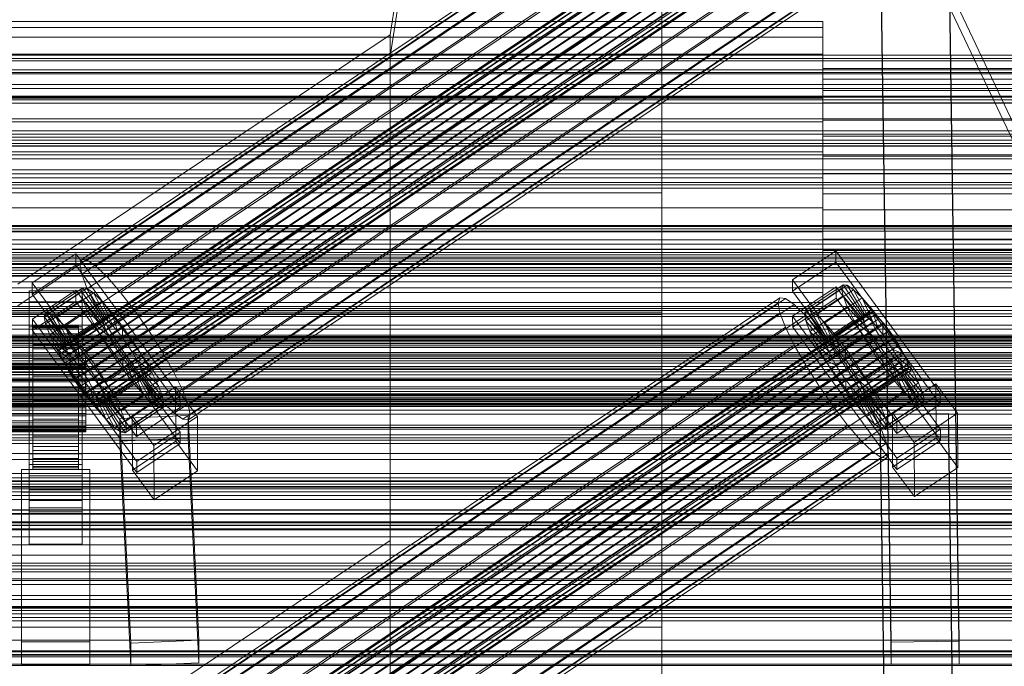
# Model space of a CAD drawing. Header units: millimetres. Extents: x -1970 to 61924, y -58230 to 6847.
# Tile 314 of 656: x 130 to 390, y -32882 to -32712. Entities that reach past the tile are written whole.
import ezdxf

# ---------------------------------------------------------------- set-up
doc = ezdxf.new("R2010")
doc.units = ezdxf.units.MM
for name, color, linetype, lineweight in [('frontal_C01', 7, 'Continuous', 0), ('frontal_C02', 7, 'Continuous', 0), ('frontal_C03', 7, 'Continuous', 0), ('frontal_C03-dry', 7, 'Continuous', 0), ('frontal_tolva', 7, 'Continuous', 0)]:
    doc.layers.add(name, color=color, linetype=linetype, lineweight=lineweight)

msp = doc.modelspace()

# ---------------------------------------------------------------- linework, layer by layer
at = {"layer": 'frontal_C01'}
for p, q in [((-300, -32788.819), (300, -32788.819)), ((300, -32788.819), (300, -32939.804)), ((300, -32788.819), (300, -32812.893)), ((300, -32812.893), (-300, -32812.893)), ((300, -32963.878), (300, -32812.893))]:
    msp.add_line(p, q, dxfattribs=at)
at = {"layer": 'frontal_C02'}
for p, q in [((420.886, -32798.531), (280.886, -32502.621)), ((420.886, -32803.3), (280.886, -32507.39)), ((228.298, -32715.693), (250, -32572.359)), ((250, -32578.09), (228.298, -32721.423)), ((146.872, -32774.936), (331.181, -32651.681)), ((148.32, -32775.094), (332.629, -32651.839)), ((146.383, -32776.219), (330.692, -32652.964)), ((150.629, -32776.681), (334.938, -32653.427)), ((141.045, -32798.899), (354.844, -32655.924)), ((141.218, -32798.445), (355.017, -32655.469)), ((141.224, -32799.833), (355.022, -32656.858)), ((141.731, -32798.501), (355.53, -32655.525)), ((142.549, -32799.063), (356.348, -32656.088)), ((143.617, -32800.094), (357.415, -32657.119)), ((146.887, -32778.855), (331.197, -32655.6)), ((153.641, -32779.59), (337.95, -32656.336)), ((141.742, -32801.183), (355.541, -32658.208)), ((142.565, -32802.857), (356.363, -32659.881)), ((144.861, -32801.523), (358.659, -32658.547)), ((359.995, -32660.277), (146.196, -32803.252)), ((148.35, -32782.664), (332.659, -32659.41)), ((157.152, -32783.623), (341.461, -32660.368)), ((143.635, -32804.74), (357.434, -32661.765)), ((147.533, -32805.165), (361.332, -32662.189)), ((144.881, -32806.705), (358.68, -32663.73)), ((146.218, -32808.617), (360.017, -32665.642)), ((148.779, -32807.129), (362.578, -32664.154)), ((150.672, -32787.387), (334.981, -32664.133)), ((345.231, -32665.249), (160.922, -32788.504)), ((147.554, -32810.347), (361.352, -32667.371)), ((149.85, -32809.013), (363.648, -32666.037)), ((150.672, -32810.686), (364.471, -32667.711)), ((148.798, -32811.776), (362.596, -32668.8)), ((149.865, -32812.806), (363.664, -32669.831)), ((150.683, -32813.369), (364.482, -32670.394)), ((151.191, -32812.036), (364.989, -32669.061)), ((151.196, -32813.425), (364.995, -32670.449)), ((151.369, -32812.97), (365.168, -32669.995)), ((153.694, -32792.703), (338.003, -32669.448)), ((164.693, -32793.901), (349.002, -32670.646)), ((157.211, -32798.248), (341.52, -32674.993)), ((168.21, -32799.446), (352.519, -32676.191)), ((160.982, -32803.645), (345.291, -32680.39)), ((171.232, -32804.761), (355.541, -32681.507)), ((360.514, -32875.867), (357.646, -32682.462)), ((375.644, -32682.219), (378.512, -32875.624)), ((164.752, -32808.526), (349.061, -32685.271)), ((173.554, -32809.485), (357.863, -32686.23)), ((360.514, -32881.829), (357.646, -32688.424)), ((378.512, -32881.585), (375.644, -32688.18)), ((168.263, -32812.558), (352.572, -32689.304)), ((175.016, -32813.294), (359.326, -32690.039)), ((171.275, -32815.468), (355.584, -32692.213)), ((173.584, -32817.055), (357.893, -32693.801)), ((175.032, -32817.213), (359.341, -32693.958)), ((175.521, -32815.93), (359.83, -32692.675)), ((300, -32696.351), (300, -32742.649)), ((342.5, -32712.154), (-342.5, -32712.154)), ((300, -32757.351), (300, -32710.552)), ((342.5, -32713.727), (342.5, -32712.154)), ((342.5, -32712.154), (342.5, -32716.343)), ((342.5, -32713.727), (-342.5, -32713.727)), ((342.5, -32720.822), (342.5, -32713.727)), ((342.5, -32716.343), (-342.5, -32716.343)), ((228.298, -32715.693), (130, -32781.429)), ((228.298, -32849.083), (228.298, -32715.693)), ((228.298, -32715.693), (228.298, -32721.423)), ((342.5, -32716.343), (342.5, -32725.655)), ((342.5, -32720.822), (-342.5, -32720.822)), ((130, -32787.159), (228.298, -32721.423)), ((228.298, -32721.423), (228.298, -32854.814)), ((342.5, -32732.36), (342.5, -32720.822)), ((342.5, -32727.414), (342.5, -32724.603)), ((342.5, -32724.603), (342.5, -32725.659)), ((450.5, -32724.603), (342.5, -32724.603)), ((342.5, -32725.655), (-342.5, -32725.655)), ((342.5, -32725.655), (342.5, -32738.674)), ((342.5, -32725.659), (342.5, -32730.42)), ((450.5, -32725.659), (342.5, -32725.659)), ((342.5, -32733.663), (342.5, -32727.414)), ((450.5, -32727.414), (342.5, -32727.414)), ((342.5, -32730.42), (342.5, -32738.163)), ((450.5, -32730.42), (342.5, -32730.42)), ((342.5, -32732.36), (-342.5, -32732.36)), ((342.5, -32746.583), (342.5, -32732.36)), ((342.5, -32742.4), (342.5, -32733.663)), ((450.5, -32733.663), (342.5, -32733.663)), ((342.5, -32738.163), (342.5, -32747.707)), ((450.5, -32738.163), (342.5, -32738.163)), ((-342.5, -32738.674), (342.5, -32738.674)), ((342.5, -32738.674), (342.5, -32753.417)), ((300, -32742.649), (-300, -32742.649)), ((300, -32742.649), (300, -32789.448)), ((342.5, -32752.293), (342.5, -32742.4)), ((342.5, -32742.4), (450.5, -32742.4)), ((342.5, -32746.583), (-342.5, -32746.583)), ((342.5, -32761.326), (342.5, -32746.583)), ((342.5, -32747.707), (342.5, -32757.6)), ((450.5, -32747.707), (342.5, -32747.707)), ((342.5, -32753.417), (-342.5, -32753.417)), ((342.5, -32761.837), (342.5, -32752.293)), ((450.5, -32752.293), (342.5, -32752.293)), ((342.5, -32753.417), (342.5, -32767.64)), ((300, -32757.351), (-300, -32757.351)), ((300, -32803.649), (300, -32757.351)), ((342.5, -32757.6), (342.5, -32766.337)), ((450.5, -32757.6), (342.5, -32757.6)), ((342.5, -32761.326), (-342.5, -32761.326)), ((342.5, -32774.345), (342.5, -32761.326)), ((342.5, -32769.58), (342.5, -32761.837)), ((450.5, -32761.837), (342.5, -32761.837)), ((342.5, -32766.337), (342.5, -32772.586)), ((450.5, -32766.337), (342.5, -32766.337)), ((342.5, -32767.64), (-342.5, -32767.64)), ((342.5, -32767.64), (342.5, -32779.178)), ((342.5, -32774.341), (342.5, -32769.58)), ((450.5, -32769.58), (342.5, -32769.58)), ((342.5, -32774.345), (-342.5, -32774.345)), ((133.809, -32781.148), (145.277, -32773.479)), ((145.277, -32773.479), (145.289, -32776.46)), ((145.277, -32773.479), (172.809, -32811.002)), ((146.383, -32776.219), (146.872, -32774.936)), ((146.872, -32774.936), (148.32, -32775.094)), ((334.501, -32780.328), (345.969, -32772.659)), ((342.5, -32772.586), (342.5, -32775.397)), ((450.5, -32772.586), (342.5, -32772.586)), ((342.5, -32775.397), (342.5, -32774.341)), ((450.5, -32774.341), (342.5, -32774.341)), ((342.5, -32783.657), (342.5, -32774.345)), ((345.969, -32772.659), (345.981, -32775.64)), ((345.969, -32772.659), (373.501, -32810.181)), ((145.289, -32776.46), (133.821, -32784.129)), ((172.821, -32813.982), (145.289, -32776.46)), ((146.887, -32778.855), (146.383, -32776.219)), ((148.32, -32775.094), (150.629, -32776.681)), ((150.629, -32776.681), (153.641, -32779.59)), ((345.981, -32775.64), (334.513, -32783.309)), ((450.5, -32775.397), (342.5, -32775.397)), ((373.513, -32813.162), (345.981, -32775.64)), ((342.5, -32779.178), (-342.5, -32779.178)), ((148.35, -32782.664), (146.887, -32778.855)), ((153.641, -32779.59), (157.152, -32783.623)), ((342.5, -32779.178), (342.5, -32786.273)), ((133.821, -32784.129), (133.809, -32781.148)), ((161.341, -32818.671), (133.809, -32781.148)), ((137.313, -32789.027), (147.143, -32782.453)), ((138.396, -32789.145), (148.226, -32782.571)), ((147.143, -32782.453), (146.777, -32783.413)), ((148.226, -32782.571), (147.143, -32782.453)), ((147.143, -32782.453), (152.686, -32790.776)), ((149.953, -32783.759), (148.226, -32782.571)), ((148.226, -32782.571), (153.199, -32790.831)), ((150.672, -32787.387), (148.35, -32782.664)), ((334.513, -32783.309), (334.501, -32780.328)), ((362.033, -32817.851), (334.501, -32780.328)), ((334.539, -32789.866), (346.008, -32782.197)), ((337.64, -32789.166), (347.47, -32782.593)), ((338.005, -32788.207), (347.835, -32781.633)), ((339.088, -32788.325), (348.918, -32781.751)), ((346.008, -32782.197), (346.02, -32785.177)), ((346.008, -32782.197), (373.539, -32819.719)), ((347.835, -32781.633), (347.47, -32782.593)), ((347.47, -32782.593), (353.205, -32790.41)), ((347.47, -32782.593), (347.847, -32784.565)), ((348.918, -32781.751), (347.835, -32781.633)), ((347.835, -32781.633), (353.378, -32789.955)), ((350.645, -32782.939), (348.918, -32781.751)), ((348.918, -32781.751), (353.892, -32790.011)), ((342.5, -32783.657), (-342.5, -32783.657)), ((133, -32786.171), (133, -32783.191)), ((133, -32783.191), (147, -32783.191)), ((133, -32829.009), (133, -32783.191)), ((133.821, -32784.129), (161.353, -32821.651)), ((133.847, -32790.686), (145.315, -32783.017)), ((136.948, -32789.987), (146.777, -32783.413)), ((140.123, -32790.332), (149.953, -32783.759)), ((145.315, -32783.017), (145.327, -32785.997)), ((145.315, -32783.017), (172.847, -32820.539)), ((146.777, -32783.413), (152.513, -32791.23)), ((146.777, -32783.413), (147.155, -32785.385)), ((146.872, -32908.326), (331.181, -32785.072)), ((147, -32783.191), (147, -32786.171)), ((147, -32783.191), (147, -32829.009)), ((148.32, -32908.484), (332.629, -32785.229)), ((152.207, -32785.935), (149.953, -32783.759)), ((149.953, -32783.759), (154.017, -32791.394)), ((157.152, -32783.623), (160.922, -32788.504)), ((331.181, -32785.072), (330.692, -32786.355)), ((332.629, -32785.229), (331.181, -32785.072)), ((334.938, -32786.817), (332.629, -32785.229)), ((334.513, -32783.309), (362.045, -32820.831)), ((346.02, -32785.177), (334.551, -32792.846)), ((338.017, -32791.138), (347.847, -32784.565)), ((340.816, -32789.512), (350.645, -32782.939)), ((342.5, -32787.846), (342.5, -32783.657)), ((343.069, -32791.688), (352.899, -32785.115)), ((373.551, -32822.7), (346.02, -32785.177)), ((347.847, -32784.565), (353.384, -32791.344)), ((347.847, -32784.565), (348.941, -32787.414)), ((352.899, -32785.115), (350.645, -32782.939)), ((350.645, -32782.939), (354.71, -32790.574)), ((355.525, -32788.131), (352.899, -32785.115)), ((352.899, -32785.115), (355.777, -32791.605)), ((342.5, -32786.273), (-342.5, -32786.273)), ((342.5, -32787.846), (-342.5, -32787.846)), ((147, -32786.171), (133, -32786.171)), ((133, -32786.171), (133, -32831.99)), ((145.327, -32785.997), (133.859, -32793.667)), ((137.325, -32791.958), (147.155, -32785.385)), ((142.377, -32792.509), (152.207, -32785.935)), ((172.859, -32823.52), (145.327, -32785.997)), ((146.383, -32909.609), (330.692, -32786.355)), ((147, -32831.99), (147, -32786.171)), ((147.155, -32785.385), (152.692, -32792.164)), ((147.155, -32785.385), (148.249, -32788.234)), ((150.629, -32910.072), (334.938, -32786.817)), ((153.694, -32792.703), (150.672, -32787.387)), ((154.833, -32788.951), (152.207, -32785.935)), ((152.207, -32785.935), (155.085, -32792.425)), ((330.692, -32786.355), (331.197, -32788.99)), ((337.95, -32789.726), (334.938, -32786.817)), ((339.111, -32793.988), (348.941, -32787.414)), ((342.5, -32786.273), (342.5, -32787.846)), ((348.941, -32787.414), (353.902, -32792.694)), ((348.941, -32787.414), (350.678, -32790.947)), ((300, -32789.448), (-300, -32789.448)), ((136.948, -32789.987), (137.313, -32789.027)), ((142.683, -32797.804), (136.948, -32789.987)), ((137.325, -32791.958), (136.948, -32789.987)), ((142.856, -32797.349), (137.313, -32789.027)), ((137.313, -32789.027), (138.396, -32789.145)), ((143.369, -32797.405), (138.396, -32789.145)), ((138.396, -32789.145), (140.123, -32790.332)), ((138.419, -32794.808), (148.249, -32788.234)), ((144.188, -32797.968), (140.123, -32790.332)), ((140.123, -32790.332), (142.377, -32792.509)), ((141.045, -32932.29), (354.844, -32789.314)), ((141.218, -32931.835), (355.017, -32788.86)), ((141.224, -32933.224), (355.022, -32790.248)), ((141.731, -32931.891), (355.53, -32788.916)), ((142.549, -32932.453), (356.348, -32789.478)), ((143.617, -32933.484), (357.415, -32790.509)), ((145.003, -32795.525), (154.833, -32788.951)), ((146.887, -32912.245), (331.197, -32788.99)), ((148.249, -32788.234), (153.21, -32793.514)), ((148.249, -32788.234), (149.985, -32791.768)), ((153.641, -32912.981), (337.95, -32789.726)), ((157.653, -32792.603), (154.833, -32788.951)), ((154.833, -32788.951), (156.329, -32793.854)), ((160.922, -32788.504), (164.693, -32793.901)), ((300, -32789.448), (300, -32833.559)), ((331.197, -32788.99), (332.659, -32792.8)), ((334.551, -32792.846), (334.539, -32789.866)), ((362.071, -32827.388), (334.539, -32789.866)), ((337.64, -32789.166), (338.005, -32788.207)), ((343.376, -32796.984), (337.64, -32789.166)), ((338.017, -32791.138), (337.64, -32789.166)), ((341.461, -32793.759), (337.95, -32789.726)), ((343.549, -32796.529), (338.005, -32788.207)), ((338.005, -32788.207), (339.088, -32788.325)), ((344.062, -32796.585), (339.088, -32788.325)), ((339.088, -32788.325), (340.816, -32789.512)), ((344.88, -32797.147), (340.816, -32789.512)), ((340.816, -32789.512), (343.069, -32791.688)), ((353.205, -32790.41), (343.376, -32796.984)), ((353.378, -32789.955), (343.549, -32796.529)), ((353.892, -32790.011), (344.062, -32796.585)), ((345.695, -32794.705), (355.525, -32788.131)), ((353.205, -32790.41), (353.378, -32789.955)), ((353.384, -32791.344), (353.205, -32790.41)), ((353.378, -32789.955), (353.892, -32790.011)), ((353.892, -32790.011), (354.71, -32790.574)), ((355.017, -32788.86), (354.844, -32789.314)), ((354.844, -32789.314), (355.022, -32790.248)), ((355.53, -32788.916), (355.017, -32788.86)), ((355.022, -32790.248), (355.541, -32791.598)), ((358.345, -32791.782), (355.525, -32788.131)), ((355.525, -32788.131), (357.021, -32793.033)), ((356.348, -32789.478), (355.53, -32788.916)), ((357.415, -32790.509), (356.348, -32789.478)), ((358.659, -32791.938), (357.415, -32790.509)), ((133, -32795.709), (133, -32792.729)), ((133, -32792.729), (147, -32792.729)), ((133, -32838.547), (133, -32792.729)), ((133.859, -32793.667), (133.847, -32790.686)), ((161.379, -32828.208), (133.847, -32790.686)), ((134, -32802.412), (134, -32792.42)), ((134, -32792.42), (134, -32792.866)), ((134, -32792.42), (146, -32792.42)), ((134, -32793.268), (134, -32792.42)), ((134, -32802.623), (134, -32792.866)), ((134, -32792.866), (134, -32794.576)), ((134, -32792.866), (146, -32792.866)), ((142.862, -32798.738), (137.325, -32791.958)), ((138.419, -32794.808), (137.325, -32791.958)), ((140.156, -32798.341), (149.985, -32791.768)), ((141.742, -32934.573), (355.541, -32791.598)), ((145.255, -32798.998), (142.377, -32792.509)), ((142.377, -32792.509), (145.003, -32795.525)), ((152.513, -32791.23), (142.683, -32797.804)), ((152.686, -32790.776), (142.856, -32797.349)), ((152.692, -32792.164), (142.862, -32798.738)), ((153.199, -32790.831), (143.369, -32797.405)), ((154.017, -32791.394), (144.188, -32797.968)), ((144.861, -32934.913), (358.659, -32791.938)), ((155.085, -32792.425), (145.255, -32798.998)), ((146, -32792.866), (146, -32792.42)), ((146, -32792.42), (146, -32802.412)), ((146, -32792.42), (146, -32793.268)), ((146, -32794.576), (146, -32792.866)), ((146, -32792.866), (146, -32802.623)), ((147, -32792.729), (147, -32795.709)), ((147, -32792.729), (147, -32838.547)), ((157.653, -32792.603), (147.823, -32799.176)), ((148.35, -32916.055), (332.659, -32792.8)), ((149.985, -32791.768), (154.033, -32795.188)), ((149.985, -32791.768), (152.246, -32795.744)), ((152.513, -32791.23), (152.686, -32790.776)), ((152.692, -32792.164), (152.513, -32791.23)), ((152.686, -32790.776), (153.199, -32790.831)), ((153.21, -32793.514), (152.692, -32792.164)), ((153.199, -32790.831), (154.017, -32791.394)), ((157.211, -32798.248), (153.694, -32792.703)), ((154.017, -32791.394), (155.085, -32792.425)), ((155.085, -32792.425), (156.329, -32793.854)), ((157.665, -32795.583), (157.653, -32792.603)), ((160.474, -32796.64), (157.653, -32792.603)), ((332.659, -32792.8), (334.981, -32797.523)), ((334.551, -32792.846), (362.083, -32830.369)), ((343.554, -32797.918), (338.017, -32791.138)), ((339.111, -32793.988), (338.017, -32791.138)), ((340.848, -32797.521), (350.678, -32790.947)), ((345.947, -32798.178), (343.069, -32791.688)), ((343.069, -32791.688), (345.695, -32794.705)), ((353.384, -32791.344), (343.554, -32797.918)), ((353.902, -32792.694), (344.073, -32799.267)), ((354.71, -32790.574), (344.88, -32797.147)), ((355.777, -32791.605), (345.947, -32798.178)), ((357.021, -32793.033), (347.191, -32799.607)), ((358.345, -32791.782), (348.515, -32798.356)), ((350.678, -32790.947), (354.725, -32794.367)), ((350.678, -32790.947), (352.938, -32794.923)), ((353.902, -32792.694), (353.384, -32791.344)), ((354.725, -32794.367), (353.902, -32792.694)), ((354.71, -32790.574), (355.777, -32791.605)), ((355.541, -32791.598), (356.363, -32793.272)), ((355.777, -32791.605), (357.021, -32793.033)), ((357.021, -32793.033), (358.357, -32794.763)), ((358.357, -32794.763), (358.345, -32791.782)), ((361.166, -32795.82), (358.345, -32791.782)), ((359.995, -32793.667), (358.659, -32791.938)), ((147, -32795.709), (133, -32795.709)), ((133, -32795.709), (133, -32841.527)), ((133.859, -32793.667), (161.391, -32831.189)), ((134, -32802.814), (134, -32793.268)), ((134, -32793.268), (146, -32793.268)), ((134, -32795.352), (134, -32793.268)), ((134, -32803.433), (134, -32794.576)), ((134, -32794.576), (134, -32797.432)), ((134, -32794.576), (146, -32794.576)), ((134, -32803.801), (134, -32795.352)), ((134, -32795.352), (146, -32795.352)), ((134, -32798.529), (134, -32795.352)), ((143.38, -32800.088), (138.419, -32794.808)), ((140.156, -32798.341), (138.419, -32794.808)), ((142.416, -32802.317), (152.246, -32795.744)), ((142.565, -32936.247), (356.363, -32793.272)), ((153.21, -32793.514), (143.38, -32800.088)), ((143.635, -32938.13), (357.434, -32795.155)), ((154.033, -32795.188), (144.203, -32801.761)), ((146.499, -32800.427), (145.003, -32795.525)), ((145.003, -32795.525), (147.823, -32799.176)), ((146, -32793.268), (146, -32802.814)), ((146, -32793.268), (146, -32795.352)), ((146, -32797.432), (146, -32794.576)), ((146, -32794.576), (146, -32803.433)), ((146, -32795.352), (146, -32803.801)), ((146, -32795.352), (146, -32798.529)), ((359.995, -32793.667), (146.196, -32936.643)), ((156.329, -32793.854), (146.499, -32800.427)), ((147, -32841.527), (147, -32795.709)), ((147.533, -32938.555), (361.332, -32795.58)), ((147.835, -32802.157), (157.665, -32795.583)), ((152.246, -32795.744), (155.103, -32797.071)), ((152.246, -32795.744), (154.877, -32799.891)), ((154.033, -32795.188), (153.21, -32793.514)), ((155.103, -32797.071), (154.033, -32795.188)), ((156.329, -32793.854), (157.665, -32795.583)), ((157.152, -32917.013), (341.461, -32793.759)), ((157.665, -32795.583), (159.001, -32797.495)), ((164.693, -32793.901), (168.21, -32799.446)), ((344.073, -32799.267), (339.111, -32793.988)), ((340.848, -32797.521), (339.111, -32793.988)), ((345.231, -32798.64), (341.461, -32793.759)), ((343.108, -32801.497), (352.938, -32794.923)), ((354.725, -32794.367), (344.895, -32800.941)), ((347.191, -32799.607), (345.695, -32794.705)), ((345.695, -32794.705), (348.515, -32798.356)), ((348.527, -32801.337), (358.357, -32794.763)), ((352.938, -32794.923), (355.796, -32796.251)), ((352.938, -32794.923), (355.569, -32799.071)), ((355.796, -32796.251), (354.725, -32794.367)), ((356.363, -32793.272), (357.434, -32795.155)), ((357.434, -32795.155), (358.68, -32797.12)), ((358.357, -32794.763), (359.693, -32796.675)), ((361.332, -32795.58), (359.995, -32793.667)), ((362.578, -32797.544), (361.332, -32795.58)), ((134, -32804.786), (134, -32797.432)), ((134, -32797.432), (134, -32801.241)), ((134, -32797.432), (146, -32797.432)), ((144.203, -32801.761), (140.156, -32798.341)), ((142.416, -32802.317), (140.156, -32798.341)), ((142.856, -32797.349), (142.683, -32797.804)), ((142.683, -32797.804), (142.862, -32798.738)), ((143.369, -32797.405), (142.856, -32797.349)), ((144.188, -32797.968), (143.369, -32797.405)), ((145.255, -32798.998), (144.188, -32797.968)), ((144.881, -32940.095), (358.68, -32797.12)), ((155.103, -32797.071), (145.274, -32803.645)), ((146, -32801.241), (146, -32797.432)), ((146, -32797.432), (146, -32804.786)), ((148.779, -32940.52), (362.578, -32797.544)), ((159.001, -32797.495), (149.171, -32804.069)), ((150.644, -32803.213), (160.474, -32796.64)), ((150.672, -32920.778), (334.981, -32797.523)), ((156.35, -32799.036), (155.103, -32797.071)), ((160.982, -32803.645), (157.211, -32798.248)), ((160.474, -32796.64), (159.001, -32797.495)), ((159.001, -32797.495), (160.247, -32799.46)), ((163.105, -32800.788), (160.474, -32796.64)), ((334.981, -32797.523), (338.003, -32802.839)), ((344.895, -32800.941), (340.848, -32797.521)), ((343.108, -32801.497), (340.848, -32797.521)), ((343.549, -32796.529), (343.376, -32796.984)), ((343.376, -32796.984), (343.554, -32797.918)), ((344.062, -32796.585), (343.549, -32796.529)), ((343.554, -32797.918), (344.073, -32799.267)), ((344.88, -32797.147), (344.062, -32796.585)), ((345.947, -32798.178), (344.88, -32797.147)), ((347.191, -32799.607), (345.947, -32798.178)), ((355.796, -32796.251), (345.966, -32802.824)), ((357.042, -32798.216), (347.212, -32804.789)), ((348.515, -32798.356), (348.527, -32801.337)), ((348.515, -32798.356), (351.336, -32802.393)), ((359.693, -32796.675), (349.863, -32803.249)), ((351.336, -32802.393), (361.166, -32795.82)), ((355.569, -32799.071), (357.042, -32798.216)), ((357.042, -32798.216), (355.796, -32796.251)), ((358.378, -32800.128), (357.042, -32798.216)), ((358.68, -32797.12), (360.017, -32799.032)), ((361.166, -32795.82), (359.693, -32796.675)), ((359.693, -32796.675), (360.939, -32798.64)), ((363.797, -32799.967), (361.166, -32795.82)), ((363.648, -32799.428), (362.578, -32797.544)), ((134, -32805.306), (134, -32798.529)), ((134, -32798.529), (146, -32798.529)), ((134, -32802.585), (134, -32798.529)), ((141.045, -32798.899), (141.218, -32798.445)), ((141.224, -32799.833), (141.045, -32798.899)), ((141.218, -32798.445), (141.731, -32798.501)), ((141.742, -32801.183), (141.224, -32799.833)), ((141.731, -32798.501), (142.549, -32799.063)), ((142.549, -32799.063), (143.617, -32800.094)), ((142.862, -32798.738), (143.38, -32800.088)), ((143.38, -32800.088), (144.203, -32801.761)), ((143.617, -32800.094), (144.861, -32801.523)), ((145.047, -32806.465), (154.877, -32799.891)), ((146.499, -32800.427), (145.255, -32798.998)), ((146, -32798.529), (146, -32805.306)), ((146, -32798.529), (146, -32802.585)), ((146.218, -32942.008), (360.017, -32799.032)), ((147.835, -32802.157), (146.499, -32800.427)), ((156.35, -32799.036), (146.52, -32805.609)), ((147.554, -32943.737), (361.352, -32800.762)), ((147.823, -32799.176), (147.835, -32802.157)), ((147.823, -32799.176), (150.644, -32803.213)), ((157.686, -32800.948), (147.856, -32807.522)), ((149.85, -32942.403), (363.648, -32799.428)), ((160.247, -32799.46), (150.417, -32806.034)), ((153.275, -32807.361), (163.105, -32800.788)), ((154.877, -32799.891), (156.35, -32799.036)), ((154.877, -32799.891), (157.698, -32803.929)), ((157.686, -32800.948), (156.35, -32799.036)), ((157.698, -32803.929), (157.686, -32800.948)), ((159.022, -32802.678), (157.686, -32800.948)), ((163.105, -32800.788), (160.247, -32799.46)), ((160.247, -32799.46), (161.318, -32801.344)), ((345.231, -32798.64), (160.922, -32921.894)), ((165.365, -32804.764), (163.105, -32800.788)), ((168.21, -32799.446), (171.232, -32804.761)), ((344.073, -32799.267), (344.895, -32800.941)), ((344.895, -32800.941), (345.966, -32802.824)), ((349.002, -32804.037), (345.231, -32798.64)), ((345.739, -32805.645), (355.569, -32799.071)), ((348.527, -32801.337), (347.191, -32799.607)), ((358.378, -32800.128), (348.548, -32806.701)), ((360.939, -32798.64), (351.109, -32805.214)), ((362.01, -32800.523), (352.18, -32807.097)), ((353.967, -32806.541), (363.797, -32799.967)), ((355.569, -32799.071), (358.39, -32803.108)), ((358.39, -32803.108), (358.378, -32800.128)), ((359.714, -32801.857), (358.378, -32800.128)), ((360.017, -32799.032), (361.352, -32800.762)), ((363.797, -32799.967), (360.939, -32798.64)), ((360.939, -32798.64), (362.01, -32800.523)), ((361.352, -32800.762), (362.596, -32802.191)), ((366.057, -32803.943), (362.01, -32800.523)), ((362.01, -32800.523), (362.833, -32802.197)), ((364.471, -32801.101), (363.648, -32799.428)), ((366.057, -32803.943), (363.797, -32799.967)), ((-148, -32802.412), (148, -32802.412)), ((-148, -32802.623), (148, -32802.623)), ((-148, -32802.814), (148, -32802.814)), ((-148, -32803.433), (148, -32803.433)), ((134, -32806.59), (134, -32801.241)), ((134, -32801.241), (134, -32805.742)), ((134, -32801.241), (146, -32801.241)), ((134, -32802.623), (134, -32802.412)), ((146, -32802.412), (134, -32802.412)), ((134, -32802.412), (134, -32802.814)), ((134, -32807.227), (134, -32802.585)), ((134, -32802.585), (146, -32802.585)), ((134, -32807.241), (134, -32802.585)), ((134, -32803.433), (134, -32802.623)), ((146, -32802.623), (134, -32802.623)), ((146, -32802.814), (134, -32802.814)), ((134, -32802.814), (134, -32803.801)), ((134, -32804.786), (134, -32803.433)), ((146, -32803.433), (134, -32803.433)), ((142.565, -32802.857), (141.742, -32801.183)), ((145.274, -32803.645), (142.416, -32802.317)), ((145.047, -32806.465), (142.416, -32802.317)), ((143.635, -32804.74), (142.565, -32802.857)), ((144.203, -32801.761), (145.274, -32803.645)), ((144.861, -32801.523), (146.196, -32803.252)), ((146, -32805.742), (146, -32801.241)), ((146, -32801.241), (146, -32806.59)), ((146, -32802.412), (146, -32802.623)), ((146, -32802.814), (146, -32802.412)), ((146, -32802.585), (146, -32807.227)), ((146, -32802.585), (146, -32807.241)), ((146, -32802.623), (146, -32803.433)), ((146, -32803.801), (146, -32802.814)), ((146, -32803.433), (146, -32804.786)), ((146.196, -32803.252), (147.533, -32805.165)), ((149.171, -32804.069), (147.835, -32802.157)), ((148, -32802.623), (148, -32802.412)), ((148, -32802.412), (148, -32802.814)), ((148, -32803.433), (148, -32802.623)), ((148, -32802.814), (148, -32803.801)), ((148, -32804.786), (148, -32803.433)), ((148.798, -32945.166), (362.596, -32802.191)), ((149.171, -32804.069), (150.644, -32803.213)), ((159.022, -32802.678), (149.192, -32809.251)), ((149.865, -32946.197), (363.664, -32803.221)), ((150.644, -32803.213), (153.275, -32807.361)), ((150.672, -32944.077), (364.471, -32801.101)), ((151.191, -32945.427), (364.989, -32802.451)), ((151.369, -32946.361), (365.168, -32803.385)), ((161.318, -32801.344), (151.488, -32807.917)), ((162.14, -32803.017), (152.311, -32809.591)), ((153.694, -32926.093), (338.003, -32802.839)), ((160.518, -32807.58), (159.022, -32802.678)), ((160.266, -32804.106), (159.022, -32802.678)), ((165.365, -32804.764), (161.318, -32801.344)), ((161.318, -32801.344), (162.14, -32803.017)), ((167.102, -32808.297), (162.14, -32803.017)), ((162.14, -32803.017), (162.659, -32804.367)), ((338.003, -32802.839), (341.52, -32808.384)), ((345.966, -32802.824), (343.108, -32801.497)), ((345.739, -32805.645), (343.108, -32801.497)), ((345.966, -32802.824), (347.212, -32804.789)), ((349.863, -32803.249), (348.527, -32801.337)), ((348.56, -32809.682), (358.39, -32803.108)), ((349.863, -32803.249), (351.336, -32802.393)), ((351.109, -32805.214), (349.863, -32803.249)), ((359.714, -32801.857), (349.884, -32808.431)), ((360.958, -32803.286), (351.128, -32809.86)), ((351.336, -32802.393), (353.967, -32806.541)), ((362.833, -32802.197), (353.003, -32808.771)), ((363.351, -32803.547), (353.521, -32810.12)), ((358.39, -32803.108), (361.21, -32806.76)), ((361.21, -32806.76), (359.714, -32801.857)), ((360.958, -32803.286), (359.714, -32801.857)), ((363.836, -32809.776), (360.958, -32803.286)), ((362.025, -32804.317), (360.958, -32803.286)), ((362.596, -32802.191), (363.664, -32803.221)), ((367.794, -32807.477), (362.833, -32802.197)), ((362.833, -32802.197), (363.351, -32803.547)), ((368.888, -32810.326), (363.351, -32803.547)), ((363.351, -32803.547), (363.53, -32804.481)), ((363.664, -32803.221), (364.482, -32803.784)), ((364.989, -32802.451), (364.471, -32801.101)), ((365.168, -32803.385), (364.989, -32802.451)), ((364.995, -32803.84), (365.168, -32803.385)), ((300, -32803.649), (-300, -32803.649)), ((-148, -32803.801), (148, -32803.801)), ((-148, -32804.786), (148, -32804.786)), ((-148, -32805.306), (148, -32805.306)), ((146, -32803.801), (134, -32803.801)), ((134, -32803.801), (134, -32805.306)), ((134, -32806.59), (134, -32804.786)), ((146, -32804.786), (134, -32804.786)), ((146, -32805.306), (134, -32805.306)), ((134, -32805.306), (134, -32807.227)), ((134, -32805.742), (134, -32808.722)), ((146, -32805.742), (134, -32805.742)), ((134, -32805.742), (134, -32810.629)), ((144.881, -32806.705), (143.635, -32804.74)), ((146.52, -32805.609), (145.047, -32806.465)), ((145.274, -32803.645), (146.52, -32805.609)), ((146, -32805.306), (146, -32803.801)), ((146, -32804.786), (146, -32806.59)), ((146, -32807.227), (146, -32805.306)), ((146, -32808.722), (146, -32805.742)), ((146, -32810.629), (146, -32805.742)), ((146.52, -32805.609), (147.856, -32807.522)), ((147.533, -32805.165), (148.779, -32807.129)), ((147.868, -32810.502), (157.698, -32803.929)), ((148, -32803.801), (148, -32805.306)), ((148, -32806.59), (148, -32804.786)), ((148, -32805.306), (148, -32807.227)), ((150.417, -32806.034), (149.171, -32804.069)), ((151.488, -32807.917), (150.417, -32806.034)), ((150.417, -32806.034), (153.275, -32807.361)), ((160.266, -32804.106), (150.436, -32810.68)), ((150.683, -32946.759), (364.482, -32803.784)), ((151.196, -32946.815), (364.995, -32803.84)), ((161.333, -32805.137), (151.503, -32811.711)), ((162.151, -32805.7), (152.321, -32812.273)), ((162.659, -32804.367), (152.829, -32810.941)), ((162.664, -32805.756), (152.835, -32812.329)), ((162.837, -32805.301), (153.008, -32811.875)), ((155.535, -32811.337), (165.365, -32804.764)), ((157.698, -32803.929), (160.518, -32807.58)), ((163.144, -32810.596), (160.266, -32804.106)), ((161.333, -32805.137), (160.266, -32804.106)), ((164.752, -32808.526), (160.982, -32803.645)), ((165.397, -32812.772), (161.333, -32805.137)), ((162.151, -32805.7), (161.333, -32805.137)), ((167.125, -32813.96), (162.151, -32805.7)), ((162.664, -32805.756), (162.151, -32805.7)), ((168.196, -32811.146), (162.659, -32804.367)), ((162.659, -32804.367), (162.837, -32805.301)), ((162.837, -32805.301), (162.664, -32805.756)), ((168.208, -32814.078), (162.664, -32805.756)), ((168.573, -32813.118), (162.837, -32805.301)), ((164.693, -32927.291), (349.002, -32804.037)), ((167.102, -32808.297), (165.365, -32804.764)), ((171.232, -32804.761), (173.554, -32809.485)), ((300, -32846.291), (300, -32803.649)), ((347.212, -32804.789), (345.739, -32805.645)), ((348.56, -32809.682), (345.739, -32805.645)), ((347.212, -32804.789), (348.548, -32806.701)), ((352.519, -32809.582), (349.002, -32804.037)), ((352.18, -32807.097), (351.109, -32805.214)), ((351.109, -32805.214), (353.967, -32806.541)), ((362.025, -32804.317), (352.196, -32810.891)), ((362.843, -32804.88), (353.014, -32811.453)), ((363.357, -32804.935), (353.527, -32811.509)), ((363.53, -32804.481), (353.7, -32811.054)), ((356.228, -32810.517), (366.057, -32803.943)), ((366.09, -32811.952), (362.025, -32804.317)), ((362.843, -32804.88), (362.025, -32804.317)), ((367.817, -32813.14), (362.843, -32804.88)), ((363.357, -32804.935), (362.843, -32804.88)), ((363.53, -32804.481), (363.357, -32804.935)), ((368.9, -32813.258), (363.357, -32804.935)), ((369.265, -32812.298), (363.53, -32804.481)), ((364.482, -32803.784), (364.995, -32803.84)), ((367.794, -32807.477), (366.057, -32803.943)), ((-148, -32806.59), (148, -32806.59)), ((-148, -32807.227), (148, -32807.227)), ((148, -32808.722), (-148, -32808.722)), ((134, -32808.722), (134, -32806.59)), ((146, -32806.59), (134, -32806.59)), ((146, -32807.227), (134, -32807.227)), ((134, -32807.227), (134, -32809.432)), ((134, -32809.432), (134, -32807.241)), ((134, -32807.241), (146, -32807.241)), ((134, -32812.181), (134, -32807.241)), ((134, -32808.722), (146, -32808.722)), ((134, -32811.037), (134, -32808.722)), ((146.218, -32808.617), (144.881, -32806.705)), ((147.868, -32810.502), (145.047, -32806.465)), ((146, -32806.59), (146, -32808.722)), ((146, -32809.432), (146, -32807.227)), ((146, -32807.241), (146, -32809.432)), ((146, -32807.241), (146, -32812.181)), ((146, -32808.722), (146, -32811.037)), ((147.554, -32810.347), (146.218, -32808.617)), ((147.856, -32807.522), (147.868, -32810.502)), ((147.856, -32807.522), (149.192, -32809.251)), ((148, -32808.722), (148, -32806.59)), ((148, -32807.227), (148, -32809.432)), ((148, -32811.037), (148, -32808.722)), ((148.779, -32807.129), (149.85, -32809.013)), ((150.688, -32814.153), (160.518, -32807.58)), ((152.311, -32809.591), (151.488, -32807.917)), ((151.488, -32807.917), (155.535, -32811.337)), ((153.275, -32807.361), (155.535, -32811.337)), ((157.211, -32931.638), (341.52, -32808.384)), ((157.272, -32814.87), (167.102, -32808.297)), ((160.19, -32816.213), (171.658, -32808.544)), ((160.518, -32807.58), (163.144, -32810.596)), ((168.263, -32812.558), (164.752, -32808.526)), ((168.196, -32811.146), (167.102, -32808.297)), ((171.658, -32808.544), (171.715, -32822.851)), ((171.658, -32808.544), (177.394, -32816.361)), ((341.52, -32808.384), (345.291, -32813.781)), ((348.548, -32806.701), (348.56, -32809.682)), ((348.548, -32806.701), (349.884, -32808.431)), ((349.884, -32808.431), (351.38, -32813.333)), ((349.884, -32808.431), (351.128, -32809.86)), ((351.38, -32813.333), (361.21, -32806.76)), ((353.003, -32808.771), (352.18, -32807.097)), ((352.18, -32807.097), (356.228, -32810.517)), ((353.967, -32806.541), (356.228, -32810.517)), ((357.964, -32814.05), (367.794, -32807.477)), ((360.882, -32815.393), (372.35, -32807.724)), ((361.21, -32806.76), (363.836, -32809.776)), ((368.888, -32810.326), (367.794, -32807.477)), ((372.35, -32807.724), (372.408, -32822.03)), ((372.35, -32807.724), (378.086, -32815.541)), ((-148, -32809.432), (148, -32809.432)), ((-148, -32811.037), (148, -32811.037)), ((146, -32809.432), (134, -32809.432)), ((134, -32809.432), (134, -32811.772)), ((134, -32811.037), (134, -32810.629)), ((134, -32810.629), (134, -32815.569)), ((134, -32810.629), (146, -32810.629)), ((134, -32813.377), (134, -32811.037)), ((146, -32811.037), (134, -32811.037)), ((146, -32811.772), (146, -32809.432)), ((146, -32815.569), (146, -32810.629)), ((146, -32810.629), (146, -32811.037)), ((146, -32811.037), (146, -32813.377)), ((148.798, -32811.776), (147.554, -32810.347)), ((150.688, -32814.153), (147.868, -32810.502)), ((148, -32809.432), (148, -32811.772)), ((148, -32813.377), (148, -32811.037)), ((149.192, -32809.251), (150.688, -32814.153)), ((149.192, -32809.251), (150.436, -32810.68)), ((149.85, -32809.013), (150.672, -32810.686)), ((150.436, -32810.68), (153.314, -32817.17)), ((150.436, -32810.68), (151.503, -32811.711)), ((150.672, -32810.686), (151.191, -32812.036)), ((152.829, -32810.941), (152.311, -32809.591)), ((152.311, -32809.591), (157.272, -32814.87)), ((153.008, -32811.875), (152.829, -32810.941)), ((152.829, -32810.941), (158.366, -32817.72)), ((153.314, -32817.17), (163.144, -32810.596)), ((155.535, -32811.337), (157.272, -32814.87)), ((158.366, -32817.72), (168.196, -32811.146)), ((172.809, -32811.002), (161.341, -32818.671)), ((163.144, -32810.596), (165.397, -32812.772)), ((168.573, -32813.118), (168.196, -32811.146)), ((168.21, -32932.836), (352.519, -32809.582)), ((172.821, -32813.982), (172.809, -32811.002)), ((173.554, -32809.485), (175.016, -32813.294)), ((351.38, -32813.333), (348.56, -32809.682)), ((351.128, -32809.86), (354.006, -32816.35)), ((351.128, -32809.86), (352.196, -32810.891)), ((352.196, -32810.891), (356.26, -32818.526)), ((352.196, -32810.891), (353.014, -32811.453)), ((355.541, -32814.897), (352.519, -32809.582)), ((353.521, -32810.12), (353.003, -32808.771)), ((353.003, -32808.771), (357.964, -32814.05)), ((353.7, -32811.054), (353.521, -32810.12)), ((353.521, -32810.12), (359.058, -32816.9)), ((353.527, -32811.509), (353.7, -32811.054)), ((353.7, -32811.054), (359.436, -32818.872)), ((354.006, -32816.35), (363.836, -32809.776)), ((356.228, -32810.517), (357.964, -32814.05)), ((359.058, -32816.9), (368.888, -32810.326)), ((373.501, -32810.181), (362.033, -32817.851)), ((363.836, -32809.776), (366.09, -32811.952)), ((369.265, -32812.298), (368.888, -32810.326)), ((373.513, -32813.162), (373.501, -32810.181)), ((-148, -32811.772), (148, -32811.772)), ((-148, -32813.377), (148, -32813.377)), ((134, -32811.772), (134, -32812.181)), ((146, -32811.772), (134, -32811.772)), ((134, -32811.772), (134, -32814.087)), ((134, -32812.181), (146, -32812.181)), ((134, -32817.068), (134, -32812.181)), ((134, -32815.583), (134, -32813.377)), ((134, -32813.377), (134, -32815.569)), ((146, -32813.377), (134, -32813.377)), ((146, -32812.181), (146, -32811.772)), ((146, -32814.087), (146, -32811.772)), ((146, -32812.181), (146, -32817.068)), ((146, -32815.569), (146, -32813.377)), ((146, -32813.377), (146, -32815.583)), ((148, -32811.772), (148, -32814.087)), ((148, -32815.583), (148, -32813.377)), ((149.865, -32812.806), (148.798, -32811.776)), ((150.683, -32813.369), (149.865, -32812.806)), ((151.196, -32813.425), (150.683, -32813.369)), ((151.191, -32812.036), (151.369, -32812.97)), ((151.369, -32812.97), (151.196, -32813.425)), ((151.503, -32811.711), (155.567, -32819.346)), ((151.503, -32811.711), (152.321, -32812.273)), ((152.321, -32812.273), (157.295, -32820.533)), ((152.321, -32812.273), (152.835, -32812.329)), ((152.835, -32812.329), (153.008, -32811.875)), ((152.835, -32812.329), (158.378, -32820.651)), ((153.008, -32811.875), (158.743, -32819.692)), ((155.567, -32819.346), (165.397, -32812.772)), ((157.295, -32820.533), (167.125, -32813.96)), ((158.743, -32819.692), (168.573, -32813.118)), ((160.982, -32937.035), (345.291, -32813.781)), ((165.397, -32812.772), (167.125, -32813.96)), ((167.125, -32813.96), (168.208, -32814.078)), ((168.208, -32814.078), (168.573, -32813.118)), ((171.275, -32815.468), (168.263, -32812.558)), ((175.016, -32813.294), (175.521, -32815.93)), ((345.291, -32813.781), (349.061, -32818.662)), ((354.006, -32816.35), (351.38, -32813.333)), ((353.014, -32811.453), (357.987, -32819.713)), ((353.014, -32811.453), (353.527, -32811.509)), ((353.527, -32811.509), (359.07, -32819.831)), ((356.26, -32818.526), (366.09, -32811.952)), ((357.987, -32819.713), (367.817, -32813.14)), ((359.07, -32819.831), (368.9, -32813.258)), ((359.436, -32818.872), (369.265, -32812.298)), ((362.045, -32820.831), (373.513, -32813.162)), ((366.09, -32811.952), (367.817, -32813.14)), ((367.817, -32813.14), (368.9, -32813.258)), ((368.9, -32813.258), (369.265, -32812.298)), ((-148, -32814.087), (148, -32814.087)), ((-148, -32815.583), (148, -32815.583)), ((-148, -32816.219), (148, -32816.219)), ((134, -32814.087), (134, -32817.068)), ((146, -32814.087), (134, -32814.087)), ((134, -32814.087), (134, -32816.219)), ((134, -32815.569), (134, -32820.225)), ((134, -32815.569), (146, -32815.569)), ((134, -32817.503), (134, -32815.583)), ((134, -32815.583), (134, -32820.225)), ((146, -32815.583), (134, -32815.583)), ((134, -32816.219), (134, -32821.569)), ((146, -32816.219), (134, -32816.219)), ((134, -32816.219), (134, -32818.023)), ((146, -32817.068), (146, -32814.087)), ((146, -32816.219), (146, -32814.087)), ((146, -32820.225), (146, -32815.569)), ((146, -32820.225), (146, -32815.583)), ((146, -32815.583), (146, -32817.503)), ((146, -32821.569), (146, -32816.219)), ((146, -32818.023), (146, -32816.219)), ((148, -32814.087), (148, -32816.219)), ((148, -32817.503), (148, -32815.583)), ((148, -32816.219), (148, -32818.023)), ((153.314, -32817.17), (150.688, -32814.153)), ((156.962, -32816.947), (174.943, -32816.154)), ((157.272, -32814.87), (158.366, -32817.72)), ((158.378, -32820.651), (168.208, -32814.078)), ((160.247, -32830.52), (160.19, -32816.213)), ((165.926, -32824.03), (160.19, -32816.213)), ((161.353, -32821.651), (172.821, -32813.982)), ((177.394, -32816.361), (165.926, -32824.03)), ((171.232, -32938.152), (355.541, -32814.897)), ((173.584, -32817.055), (171.275, -32815.468)), ((174.943, -32816.154), (174.943, -32822.117)), ((174.943, -32816.154), (177.811, -32875.42)), ((175.521, -32815.93), (175.032, -32817.213)), ((177.451, -32830.668), (177.394, -32816.361)), ((356.26, -32818.526), (354.006, -32816.35)), ((357.863, -32819.62), (355.541, -32814.897)), ((357.646, -32815.853), (375.644, -32815.609)), ((357.646, -32821.814), (357.646, -32815.853)), ((360.514, -33009.258), (357.646, -32815.853)), ((357.964, -32814.05), (359.058, -32816.9)), ((360.939, -32829.7), (360.882, -32815.393)), ((366.618, -32823.21), (360.882, -32815.393)), ((378.086, -32815.541), (366.618, -32823.21)), ((375.644, -32815.609), (375.644, -32821.571)), ((375.644, -32815.609), (378.512, -33009.014)), ((378.143, -32829.848), (378.086, -32815.541)), ((-148, -32817.503), (148, -32817.503)), ((-148, -32818.023), (148, -32818.023)), ((-148, -32819.009), (148, -32819.009)), ((134, -32817.068), (146, -32817.068)), ((134, -32821.569), (134, -32817.068)), ((134, -32819.009), (134, -32817.503)), ((134, -32817.503), (134, -32824.28)), ((146, -32817.503), (134, -32817.503)), ((134, -32818.023), (134, -32825.377)), ((146, -32818.023), (134, -32818.023)), ((134, -32818.023), (134, -32819.376)), ((134, -32819.996), (134, -32819.009)), ((134, -32819.009), (134, -32827.457)), ((146, -32819.009), (134, -32819.009)), ((146, -32817.068), (146, -32821.569)), ((146, -32824.28), (146, -32817.503)), ((146, -32817.503), (146, -32819.009)), ((146, -32825.377), (146, -32818.023)), ((146, -32819.376), (146, -32818.023)), ((146, -32827.457), (146, -32819.009)), ((146, -32819.009), (146, -32819.996)), ((148, -32819.009), (148, -32817.503)), ((148, -32818.023), (148, -32819.376)), ((148, -32819.996), (148, -32819.009)), ((155.567, -32819.346), (153.314, -32817.17)), ((156.962, -32822.909), (156.962, -32816.947)), ((159.83, -32876.213), (156.962, -32816.947)), ((158.366, -32817.72), (158.743, -32819.692)), ((161.341, -32818.671), (161.353, -32821.651)), ((164.752, -32941.916), (349.061, -32818.662)), ((175.032, -32817.213), (173.584, -32817.055)), ((349.061, -32818.662), (352.572, -32822.694)), ((357.987, -32819.713), (356.26, -32818.526)), ((359.058, -32816.9), (359.436, -32818.872)), ((359.436, -32818.872), (359.07, -32819.831)), ((362.033, -32817.851), (362.045, -32820.831)), ((-148, -32819.376), (148, -32819.376)), ((-148, -32819.996), (148, -32819.996)), ((-148, -32820.186), (148, -32820.186)), ((-148, -32820.397), (148, -32820.397)), ((134, -32819.376), (134, -32828.233)), ((146, -32819.376), (134, -32819.376)), ((134, -32819.376), (134, -32820.186)), ((134, -32820.397), (134, -32819.996)), ((134, -32819.996), (134, -32829.541)), ((146, -32819.996), (134, -32819.996)), ((134, -32820.186), (134, -32829.943)), ((146, -32820.186), (134, -32820.186)), ((134, -32820.186), (134, -32820.397)), ((134, -32820.225), (134, -32824.28)), ((134, -32820.225), (146, -32820.225)), ((134, -32820.397), (134, -32830.389)), ((146, -32820.397), (134, -32820.397)), ((134, -32821.569), (146, -32821.569)), ((134, -32825.377), (134, -32821.569)), ((146, -32828.233), (146, -32819.376)), ((146, -32820.186), (146, -32819.376)), ((146, -32829.541), (146, -32819.996)), ((146, -32819.996), (146, -32820.397)), ((146, -32829.943), (146, -32820.186)), ((146, -32820.397), (146, -32820.186)), ((146, -32824.28), (146, -32820.225)), ((146, -32830.389), (146, -32820.397)), ((146, -32821.569), (146, -32825.377)), ((148, -32819.376), (148, -32820.186)), ((148, -32820.397), (148, -32819.996)), ((148, -32820.186), (148, -32820.397)), ((157.295, -32820.533), (155.567, -32819.346)), ((158.378, -32820.651), (157.295, -32820.533)), ((158.743, -32819.692), (158.378, -32820.651)), ((172.847, -32820.539), (161.379, -32828.208)), ((172.859, -32823.52), (172.847, -32820.539)), ((173.554, -32942.875), (357.863, -32819.62)), ((375.644, -32821.571), (357.646, -32821.814)), ((359.326, -32823.43), (357.863, -32819.62)), ((359.07, -32819.831), (357.987, -32819.713)), ((373.539, -32819.719), (362.071, -32827.388)), ((373.551, -32822.7), (373.539, -32819.719)), ((378.512, -33014.976), (375.644, -32821.571)), ((134, -32824.28), (134, -32827.457)), ((134, -32824.28), (146, -32824.28)), ((146, -32827.457), (146, -32824.28)), ((174.943, -32822.117), (156.962, -32822.909)), ((159.83, -32882.175), (156.962, -32822.909)), ((171.715, -32822.851), (160.247, -32830.52)), ((161.391, -32831.189), (172.859, -32823.52)), ((165.926, -32824.03), (165.983, -32838.337)), ((168.263, -32945.949), (352.572, -32822.694)), ((177.451, -32830.668), (171.715, -32822.851)), ((177.811, -32881.382), (174.943, -32822.117)), ((175.016, -32946.684), (359.326, -32823.43)), ((352.572, -32822.694), (355.584, -32825.603)), ((360.514, -33015.219), (357.646, -32821.814)), ((359.83, -32826.066), (359.326, -32823.43)), ((372.408, -32822.03), (360.939, -32829.7)), ((362.083, -32830.369), (373.551, -32822.7)), ((366.618, -32823.21), (366.675, -32837.517)), ((378.143, -32829.848), (372.408, -32822.03)), ((133, -32840.512), (133, -32826.206)), ((133, -32826.206), (147, -32826.206)), ((133, -32835.752), (133, -32826.206)), ((134, -32825.377), (146, -32825.377)), ((134, -32828.233), (134, -32825.377)), ((146, -32825.377), (146, -32828.233)), ((147, -32826.206), (147, -32840.512)), ((147, -32826.206), (147, -32835.752)), ((171.275, -32948.858), (355.584, -32825.603)), ((175.521, -32949.32), (359.83, -32826.066)), ((355.584, -32825.603), (357.893, -32827.191)), ((359.341, -32827.349), (359.83, -32826.066)), ((147, -32829.009), (133, -32829.009)), ((133, -32829.009), (133, -32831.99)), ((134, -32827.457), (134, -32829.541)), ((134, -32827.457), (146, -32827.457)), ((134, -32828.233), (146, -32828.233)), ((134, -32829.943), (134, -32828.233)), ((134, -32829.541), (134, -32830.389)), ((134, -32829.541), (146, -32829.541)), ((146, -32829.541), (146, -32827.457)), ((146, -32828.233), (146, -32829.943)), ((146, -32830.389), (146, -32829.541)), ((147, -32831.99), (147, -32829.009)), ((161.379, -32828.208), (161.391, -32831.189)), ((173.584, -32950.445), (357.893, -32827.191)), ((175.032, -32950.603), (359.341, -32827.349)), ((357.893, -32827.191), (359.341, -32827.349)), ((362.071, -32827.388), (362.083, -32830.369)), ((131, -32836.34), (131, -32830.379)), ((131, -32830.379), (149, -32830.379)), ((131, -32875.815), (131, -32830.379)), ((133, -32831.99), (147, -32831.99)), ((134, -32829.943), (146, -32829.943)), ((134, -32830.389), (134, -32829.943)), ((134, -32830.389), (146, -32830.389)), ((146, -32829.943), (146, -32830.389)), ((149, -32830.379), (149, -32836.34)), ((149, -32830.379), (149, -32875.815)), ((160.247, -32830.52), (165.983, -32838.337)), ((165.983, -32838.337), (177.451, -32830.668)), ((360.939, -32829.7), (366.675, -32837.517)), ((366.675, -32837.517), (378.143, -32829.848)), ((300, -32833.559), (-300, -32833.559)), ((300, -32833.559), (300, -32871.975)), ((149, -32836.34), (131, -32836.34)), ((131, -32881.776), (131, -32836.34)), ((147, -32835.752), (133, -32835.752)), ((133, -32835.752), (133, -32850.058)), ((147, -32850.058), (147, -32835.752)), ((149, -32881.776), (149, -32836.34)), ((147, -32838.547), (133, -32838.547)), ((133, -32838.547), (133, -32841.527)), ((147, -32841.527), (147, -32838.547)), ((147, -32840.512), (133, -32840.512)), ((133, -32840.512), (133, -32850.058)), ((133, -32841.527), (147, -32841.527)), ((147, -32850.058), (147, -32840.512)), ((300, -32846.291), (-300, -32846.291)), ((300, -32882.371), (300, -32846.291)), ((228.298, -32849.083), (130, -32914.819)), ((133, -32850.058), (147, -32850.058)), ((228.298, -32982.474), (228.298, -32849.083)), ((228.298, -32849.083), (228.298, -32854.814)), ((130, -32920.549), (228.298, -32854.814)), ((228.298, -32854.814), (228.298, -32988.204)), ((-425, -32870.271), (425, -32870.271)), ((300, -32871.975), (-300, -32871.975)), ((300, -32871.975), (300, -32902.079)), ((149, -32875.815), (131, -32875.815)), ((131, -32875.815), (131, -32881.776)), ((149, -32881.776), (149, -32875.815)), ((177.811, -32875.42), (159.83, -32876.213)), ((159.83, -32876.213), (159.83, -32882.175)), ((177.811, -32881.382), (177.811, -32875.42)), ((378.512, -32875.624), (360.514, -32875.867)), ((360.514, -32875.867), (360.514, -32881.829)), ((378.512, -32881.585), (378.512, -32875.624)), ((159.83, -32882.175), (177.811, -32881.382)), ((425, -32881.725), (-425, -32881.725)), ((131, -32881.776), (149, -32881.776)), ((360.514, -32881.829), (378.512, -32881.585))]:
    msp.add_line(p, q, dxfattribs=at)
at = {"layer": 'frontal_C03'}
for p, q in [((1250, -32721.059), (-1250, -32721.059)), ((1250, -32721.94), (-1250, -32721.94)), ((1250, -32722.593), (-1250, -32722.593)), ((1250, -32724.901), (-1250, -32724.901)), ((-1250, -32725.958), (1250, -32725.958)), ((1250, -32728.81), (-1250, -32728.81)), ((1250, -32729.868), (-1250, -32729.868)), ((1250, -32732.175), (-1250, -32732.175)), ((1250, -32732.828), (-1250, -32732.828)), ((1250, -32733.71), (-1250, -32733.71)), ((1250, -32743.516), (-1250, -32743.516)), ((1250, -32744.398), (-1250, -32744.398)), ((1250, -32745.051), (-1250, -32745.051)), ((1250, -32747.358), (-1250, -32747.358)), ((-1250, -32748.416), (1250, -32748.416)), ((1250, -32751.268), (-1250, -32751.268)), ((1250, -32752.325), (-1250, -32752.325)), ((1250, -32754.633), (-1250, -32754.633)), ((1250, -32755.286), (-1250, -32755.286)), ((1250, -32756.167), (-1250, -32756.167)), ((1250, -32765.974), (-1250, -32765.974)), ((1250, -32766.855), (-1250, -32766.855)), ((1250, -32767.509), (-1250, -32767.509)), ((1250, -32769.816), (-1250, -32769.816)), ((-1250, -32770.873), (1250, -32770.873)), ((-1250, -32772.308), (1250, -32772.308)), ((-1250, -32773.105), (1250, -32773.105)), ((-1250, -32773.69), (1250, -32773.69)), ((1250, -32773.726), (-1250, -32773.726)), ((1250, -32774.783), (-1250, -32774.783)), ((-1250, -32776.028), (1250, -32776.028)), ((1250, -32777.09), (-1250, -32777.09)), ((-1250, -32777.157), (1250, -32777.157)), ((1250, -32777.744), (-1250, -32777.744)), ((1250, -32778.625), (-1250, -32778.625)), ((-1250, -32780.876), (1250, -32780.876)), ((-1250, -32782.473), (1250, -32782.473)), ((-1250, -32787.32), (1250, -32787.32)), ((1250, -32788.431), (-1250, -32788.431)), ((-1250, -32789.276), (1250, -32789.276)), ((1250, -32789.313), (-1250, -32789.313)), ((1250, -32789.966), (-1250, -32789.966)), ((1250, -32792.274), (-1250, -32792.274)), ((-1268, -32795.293), (1268, -32795.293)), ((-1268, -32795.518), (1268, -32795.518)), ((-1268, -32795.682), (1268, -32795.682)), ((-1250, -32793.331), (1250, -32793.331)), ((-1250, -32794.92), (1250, -32794.92)), ((-1268, -32796.34), (1268, -32796.34)), ((-1268, -32796.657), (1268, -32796.657)), ((-1268, -32797.703), (1268, -32797.703)), ((-1268, -32798.152), (1268, -32798.152)), ((1250, -32796.183), (-1250, -32796.183)), ((1250, -32797.101), (-1250, -32797.101)), ((1250, -32797.24), (-1250, -32797.24)), ((-1268, -32799.516), (1268, -32799.516)), ((-1268, -32800.066), (1268, -32800.066)), ((1250, -32799.548), (-1250, -32799.548)), ((1250, -32800.201), (-1250, -32800.201)), ((-1268, -32801.653), (1268, -32801.653)), ((1268, -32802.267), (-1268, -32802.267)), ((1250, -32801.083), (-1250, -32801.083)), ((-1250, -32803.159), (1250, -32803.159)), ((-1268, -32803.97), (1268, -32803.97)), ((-1268, -32804.605), (1268, -32804.605)), ((-1250, -32805.417), (1250, -32805.417)), ((-1268, -32806.309), (1268, -32806.309)), ((-1268, -32806.922), (1268, -32806.922)), ((-1268, -32808.51), (1268, -32808.51)), ((-1268, -32809.06), (1268, -32809.06)), ((-1268, -32810.423), (1268, -32810.423)), ((-1268, -32810.872), (1268, -32810.872)), ((1250, -32810.889), (-1250, -32810.889)), ((-1268, -32811.918), (1268, -32811.918)), ((-1268, -32812.236), (1268, -32812.236)), ((-1268, -32812.894), (1268, -32812.894)), ((-1268, -32813.058), (1268, -32813.058)), ((-1268, -32813.282), (1268, -32813.282)), ((-1250, -32811.474), (1250, -32811.474)), ((1250, -32811.77), (-1250, -32811.77)), ((1250, -32812.424), (-1250, -32812.424)), ((-1250, -32813.655), (1250, -32813.655)), ((1250, -32814.731), (-1250, -32814.731)), ((-1250, -32815.789), (1250, -32815.789)), ((1250, -32818.641), (-1250, -32818.641)), ((-1250, -32819.3), (1250, -32819.3)), ((1250, -32819.698), (-1250, -32819.698)), ((-1250, -32821.256), (1250, -32821.256)), ((1250, -32822.006), (-1250, -32822.006)), ((1250, -32822.659), (-1250, -32822.659)), ((1250, -32823.54), (-1250, -32823.54)), ((-1250, -32826.103), (1250, -32826.103)), ((-1250, -32827.7), (1250, -32827.7)), ((-1250, -32831.419), (1250, -32831.419)), ((-1250, -32832.548), (1250, -32832.548)), ((1250, -32833.347), (-1250, -32833.347)), ((1250, -32834.228), (-1250, -32834.228)), ((1250, -32834.882), (-1250, -32834.882)), ((-1250, -32834.886), (1250, -32834.886)), ((-1250, -32835.47), (1250, -32835.47)), ((-1250, -32836.268), (1250, -32836.268)), ((1250, -32837.189), (-1250, -32837.189)), ((-1250, -32838.246), (1250, -32838.246)), ((1250, -32841.098), (-1250, -32841.098)), ((1250, -32842.156), (-1250, -32842.156)), ((1250, -32844.463), (-1250, -32844.463)), ((1250, -32845.117), (-1250, -32845.117)), ((1250, -32845.998), (-1250, -32845.998)), ((-1500, -32850.211), (1500, -32850.211)), ((-1500, -32855.102), (1500, -32855.102)), ((1250, -32855.804), (-1250, -32855.804)), ((1250, -32856.686), (-1250, -32856.686)), ((1250, -32857.339), (-1250, -32857.339)), ((1500, -32859.194), (-1500, -32859.194)), ((1250, -32859.647), (-1250, -32859.647)), ((-1250, -32860.704), (1250, -32860.704)), ((1250, -32863.556), (-1250, -32863.556)), ((1250, -32864.613), (-1250, -32864.613)), ((1500, -32866.511), (-1500, -32866.511)), ((1500, -32866.796), (-1500, -32866.796)), ((1250, -32866.921), (-1250, -32866.921)), ((1250, -32867.574), (-1250, -32867.574)), ((1250, -32868.456), (-1250, -32868.456)), ((-1500, -32878.204), (1500, -32878.204)), ((1250, -32878.262), (-1250, -32878.262)), ((1250, -32879.143), (-1250, -32879.143)), ((1250, -32879.797), (-1250, -32879.797)), ((1250, -32882.104), (-1250, -32882.104))]:
    msp.add_line(p, q, dxfattribs=at)
at = {"layer": 'frontal_C03-dry'}
for p, q in [((-1250, -32731.875), (1250, -32731.875)), ((1250, -32737.875), (-1250, -32737.875)), ((1290, -32741), (-1290, -32741)), ((1250, -32741.875), (-1250, -32741.875)), ((-1290, -32745), (1290, -32745)), ((-1250, -32766.25), (1250, -32766.25)), ((1250, -32772.25), (-1250, -32772.25)), ((1290, -32775.375), (-1290, -32775.375)), ((1250, -32776.25), (-1250, -32776.25)), ((-1290, -32779.375), (1290, -32779.375)), ((-1250, -32800.625), (1250, -32800.625)), ((1250, -32806.625), (-1250, -32806.625)), ((1290, -32809.75), (-1290, -32809.75)), ((1250, -32810.625), (-1250, -32810.625)), ((-1290, -32813.75), (1290, -32813.75)), ((-1250, -32835), (1250, -32835)), ((1250, -32841), (-1250, -32841)), ((1290, -32844.125), (-1290, -32844.125)), ((1250, -32845), (-1250, -32845)), ((-1290, -32848.125), (1290, -32848.125)), ((-1250, -32869.375), (1250, -32869.375)), ((1250, -32875.375), (-1250, -32875.375)), ((1290, -32878.5), (-1290, -32878.5)), ((1250, -32879.375), (-1250, -32879.375))]:
    msp.add_line(p, q, dxfattribs=at)
at = {"layer": 'frontal_tolva'}
for p, q in [((-1821.5, -32842), (1821.5, -32842)), ((-1821.5, -32853), (1821.5, -32853))]:
    msp.add_line(p, q, dxfattribs=at)

doc.saveas('drawing.dxf')
